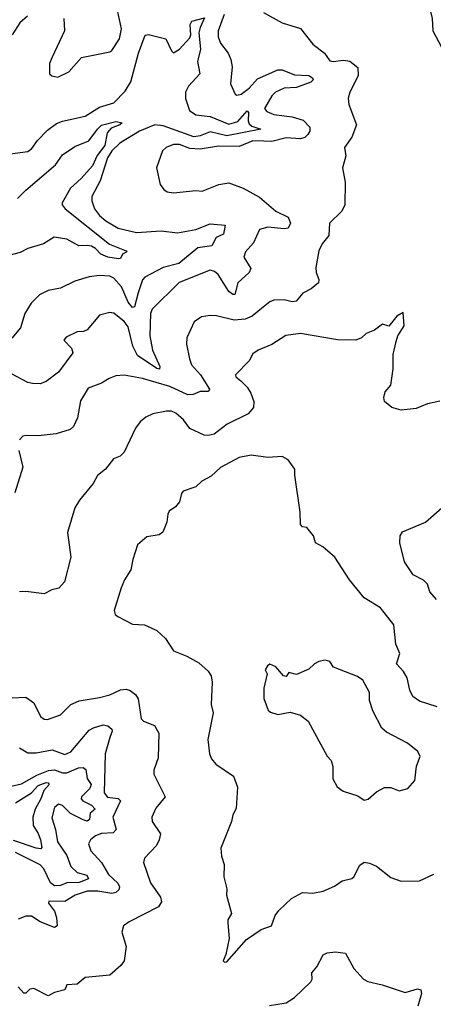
# Model space of a CAD drawing. Extents: x 1268547 to 1425625, y 515768 to 616754.
# Tile 497 of 507: x 1399116 to 1401132, y 598472 to 603279. Entities that reach past the tile are written whole.
import ezdxf

# ---------------------------------------------------------------- set-up
doc = ezdxf.new("R2010")
doc.units = 0

msp = doc.modelspace()

# ---------------------------------------------------------------- linework, layer by layer
at = {"layer": '0CON10XD'}
for points in [[(1401145, 603400), (1401128.3, 603371.7), (1401117.5, 603325), (1401126.7, 603285), (1401130, 603225), (1401172.5, 603145)], [(1400304.4, 603314.4), (1400395, 603264), (1400485, 603236.7), (1400545, 603160), (1400602.5, 603115), (1400627.3, 603077.3), (1400644.2, 603074.2), (1400695, 603081.9), (1400725, 603075.8), (1400763.8, 603045), (1400766.9, 603005), (1400725.6, 602925), (1400718.1, 602895), (1400720.6, 602865), (1400757.8, 602765), (1400735.6, 602705), (1400698.8, 602655), (1400705.7, 602615), (1400689.2, 602555), (1400703.1, 602485), (1400700.8, 602375), (1400686.4, 602343.6), (1400626, 602285), (1400622.5, 602225), (1400590, 602185), (1400575, 602150), (1400558.9, 602068.9), (1400561.1, 602045), (1400575, 602010), (1400572, 601995), (1400536.2, 601965), (1400495.6, 601944.4), (1400463.3, 601905), (1400445, 601901.4), (1400405, 601911.9), (1400355, 601910), (1400335, 601901.9), (1400295, 601869.4), (1400248.9, 601831.1), (1400215, 601816.9), (1400161.7, 601811.7), (1400075, 601833.8), (1400044.6, 601835.4), (1400001.8, 601828.2), (1399965.5, 601804.5), (1399930.4, 601725), (1399929.2, 601695), (1399943.3, 601623.3), (1399953.8, 601593.8), (1399996.9, 601545), (1400040.8, 601475), (1400036.2, 601463.8), (1399995, 601463.3), (1399961.6, 601448.4), (1399935, 601447.5), (1399847.5, 601487.5), (1399715, 601528), (1399625, 601543.5), (1399585, 601539.5), (1399552, 601528), (1399515, 601503.6), (1399449.2, 601480.8), (1399411.5, 601418.5), (1399397.3, 601335), (1399377.9, 601292.1), (1399361.5, 601278.5), (1399293.5, 601256.5), (1399205, 601246.9), (1399145, 601249.2), (1399130, 601245), (1399115, 601227.5)], [(1399330.6, 603285), (1399334, 603225), (1399274.5, 603095.5), (1399260, 603065), (1399261.2, 603015), (1399272.5, 603005), (1399301.7, 602998.3), (1399355, 603023.8), (1399416.1, 603093.9), (1399555, 603122), (1399565, 603128.8), (1399602.5, 603185), (1399611.8, 603235), (1399593.1, 603325)], [(1399045, 602621.1), (1399155, 602635.5), (1399175, 602650), (1399201.6, 602688.4), (1399250.9, 602739.1), (1399295, 602771.5), (1399325, 602784), (1399435, 602807.5), (1399505, 602851.8), (1399575, 602873.4), (1399629.9, 602930.1), (1399657.1, 602975), (1399694.8, 603115.2), (1399726.7, 603203.3), (1399743.2, 603206.8), (1399828.8, 603185), (1399855, 603126.2), (1399865, 603117.1), (1399895, 603135.4), (1399945, 603189.6), (1399950.7, 603205), (1399947.6, 603255), (1399955, 603271.2), (1400017.3, 603287.3), (1399995, 603240.4), (1399989.3, 603215), (1399997.7, 603135), (1399983.3, 603075), (1399994.7, 603015.3), (1399939.1, 602955), (1399924.6, 602925), (1399924.5, 602894.5), (1399942.9, 602835), (1399974, 602815), (1400045, 602806.2), (1400135, 602768.5), (1400178.7, 602781.3), (1400225, 602833.6), (1400231.3, 602825), (1400229.8, 602785), (1400235, 602770.3), (1400248.3, 602758.3), (1400291.4, 602745), (1400125, 602711.1), (1400045, 602731.7), (1399995, 602711.8), (1399965, 602706.7), (1399815, 602760.9), (1399775, 602765.1), (1399699.6, 602735), (1399603.6, 602676.4), (1399565, 602639.2), (1399543.2, 602605), (1399507.1, 602492.9), (1399467.8, 602415), (1399467.1, 602395), (1399480, 602355), (1399505, 602322.5), (1399535, 602297.3), (1399595, 602260.8), (1399685, 602240.4), (1399805, 602248.2), (1399885, 602238.2), (1399975, 602254.8), (1400045, 602281.9), (1400117.1, 602275), (1400108.6, 602231.4), (1400073.9, 602216.1), (1400052.5, 602175), (1399985, 602164.7), (1399891.5, 602088.5), (1399815, 602069.8), (1399725, 602021.5), (1399715, 602009.2), (1399693, 601945), (1399675, 601877.1), (1399665, 601874.5), (1399645, 601899.1), (1399612.6, 601975), (1399575, 602016.9), (1399555, 602026.8), (1399505, 602030), (1399455, 602024.3), (1399385, 602002.2), (1399315, 601967.7), (1399253.9, 601956.1), (1399212.5, 601935), (1399170.6, 601895), (1399141.1, 601845), (1399120, 601775), (1399076.4, 601723.6)], [(1400112.8, 603305), (1400083.4, 603225), (1400082.8, 603195), (1400094.2, 603165), (1400131.8, 603115), (1400145.8, 603085), (1400151.7, 603048.3), (1400143.1, 602965), (1400165.7, 602915.7), (1400175, 602910.8), (1400195, 602915.5), (1400235, 602945.4), (1400275, 602990.3), (1400375, 603034.2), (1400395, 603034.1), (1400455, 603010), (1400525, 603005.9), (1400544.1, 602995), (1400546.7, 602985), (1400535.9, 602974.1), (1400465, 602948.5), (1400405, 602944.6), (1400363.1, 602925), (1400345, 602907.8), (1400310, 602845), (1400320.2, 602830.2), (1400355, 602816.2), (1400444.8, 602804.8), (1400498.2, 602788.2), (1400531.1, 602755), (1400530.4, 602735), (1400521, 602719), (1400505.6, 602704.4), (1400485, 602697.9), (1400415, 602701.6), (1400345, 602684.1), (1400305.9, 602685.9), (1400252.4, 602687.6), (1400185, 602659.2), (1400085, 602661.1), (1399995, 602647.3), (1399945, 602650.7), (1399895, 602669.3), (1399865, 602670), (1399830, 602655), (1399812, 602638), (1399782, 602555), (1399800, 602475), (1399819.1, 602449.1), (1399835, 602438.6), (1399865, 602434.4), (1399975, 602444.4), (1400005, 602441.3), (1400086.4, 602473.6), (1400135, 602481.9), (1400205, 602455.6), (1400285, 602411.9), (1400365, 602344.6), (1400425.5, 602315.5), (1400436.2, 602285), (1400425, 602260.6), (1400405, 602257.3), (1400325, 602266.2), (1400284.3, 602255), (1400255, 602189.2), (1400217.3, 602145), (1400208.8, 602118.8), (1400243.3, 602065), (1400234.5, 602045), (1400179.1, 601995), (1400165, 601938), (1400155, 601936.5), (1400135, 601951.5), (1400083.5, 602035), (1400065, 602049.2), (1400044.6, 602055.4), (1399893.4, 601996.6), (1399761.9, 601865), (1399753.8, 601845), (1399750, 601735), (1399763.5, 601665), (1399798.1, 601585), (1399797.6, 601572.4), (1399785, 601575.4), (1399689.5, 601639.5), (1399667, 601685), (1399645, 601779.1), (1399625, 601805.3), (1399575, 601846.7), (1399555, 601850), (1399505, 601836.2), (1399445, 601764.2), (1399426.4, 601756.4), (1399395, 601755.8), (1399341.4, 601728.6), (1399331.2, 601715), (1399368, 601675), (1399375, 601653.3), (1399305, 601558.6), (1399245, 601513.1), (1399215, 601500.6), (1399177.3, 601502.7), (1399155, 601507.8), (1399075, 601549.6)], [(1399154, 603296), (1399116.9, 603263.1), (1399078.1, 603205)], [(1399105, 602406.4), (1399145, 602445.9), (1399289.8, 602570.2), (1399325, 602619.4), (1399385, 602660), (1399452.8, 602687.2), (1399494.1, 602745), (1399515, 602764.1), (1399585, 602781.8), (1399615.6, 602775.6), (1399604.4, 602765), (1399561.4, 602748.6), (1399542.8, 602727.2), (1399531.1, 602665), (1399493.7, 602616.4), (1399469.8, 602565), (1399415, 602502.9), (1399362.8, 602457.2), (1399322.5, 602385), (1399322.1, 602375), (1399336.7, 602355), (1399552.9, 602182.9), (1399635, 602151.2), (1399638.6, 602145), (1399616.1, 602133.9), (1399606.3, 602113.7), (1399598.1, 602111.9), (1399545, 602119.7), (1399511.3, 602135), (1399485, 602162.2), (1399465, 602172.6), (1399445, 602177.2), (1399404.2, 602174.2), (1399345, 602208.2), (1399283.5, 602216.5), (1399232, 602185), (1399155, 602161.1), (1399118, 602142), (1399005, 602113.1)], [(1401165, 601416.2), (1401105, 601402.9), (1401049.7, 601380.3), (1400975, 601371.8), (1400930, 601385), (1400894.3, 601415), (1400891.4, 601435), (1400897.9, 601462.1), (1400925.5, 601495), (1400937.3, 601575), (1400936.7, 601645), (1400951.4, 601708.6), (1400958.8, 601735), (1400990, 601785), (1400985, 601850), (1400955, 601831.2), (1400915, 601782.5), (1400885, 601792.5), (1400845, 601762.5), (1400805, 601747.5), (1400782.5, 601725), (1400755, 601714), (1400665, 601715.6), (1400485, 601747.2), (1400413.2, 601736.8), (1400345, 601693.5), (1400278, 601665), (1400253.1, 601646.9), (1400235, 601613.8), (1400168.6, 601545), (1400169.2, 601535), (1400194.3, 601515), (1400225.2, 601485.2), (1400242.2, 601455), (1400256.9, 601415), (1400256.4, 601385), (1400229.4, 601355), (1400127.5, 601305), (1400064, 601256), (1400035, 601248.8), (1400015, 601251.2), (1399945, 601282.7), (1399915, 601325.6), (1399877.4, 601357.4), (1399855, 601367.1), (1399831.7, 601368.3), (1399765, 601354.6), (1399731.2, 601338.8), (1399702.9, 601315), (1399680, 601285), (1399625, 601167.5), (1399605, 601147.5), (1399572.5, 601135), (1399533.8, 601085), (1399495.7, 601054.3), (1399473.3, 601015), (1399406.6, 600933.4), (1399385, 600896.2), (1399348.6, 600775), (1399365.5, 600655), (1399334.2, 600535), (1399306.6, 600503.4), (1399272.5, 600495), (1399234.2, 600475.8), (1399145, 600487.1), (1399114.7, 600485.3)], [(1399110.6, 601175), (1399131.4, 601095), (1399091.7, 600968.3)], [(1401152, 599925), (1401065, 599951.8), (1401033.3, 599975), (1401017.8, 600005), (1401005.3, 600065.3), (1400987.5, 600097.5), (1400953.8, 600135), (1400968.6, 600185), (1400950.3, 600230.3), (1400939.4, 600325), (1400875, 600407.5), (1400795, 600456), (1400723.7, 600543.7), (1400651.9, 600655), (1400593.3, 600705), (1400557.5, 600725), (1400548.3, 600758.3), (1400515, 600800), (1400495, 600803.8), (1400484.2, 600814.2), (1400484, 600875), (1400457.1, 601055), (1400457.5, 601085), (1400425, 601130), (1400395, 601146), (1400325, 601141.9), (1400245, 601153.6), (1400185, 601140.9), (1400095, 601092.2), (1400049.1, 601050.9), (1400003.3, 601026.7), (1399975, 600998.8), (1399913.2, 600976.8), (1399904, 600965), (1399894.4, 600925), (1399875, 600900), (1399845, 600878.8), (1399837.5, 600865), (1399832.5, 600825), (1399813.5, 600776.5), (1399795, 600764.4), (1399735, 600754.5), (1399690, 600715), (1399666.4, 600643.6), (1399657.7, 600592.3), (1399627.1, 600545), (1399610, 600505), (1399576.7, 600395), (1399581.2, 600375), (1399593.3, 600365), (1399665, 600328), (1399724.1, 600324.1), (1399785, 600297.5), (1399827.3, 600257.3), (1399865, 600197.5), (1399931.1, 600171.1), (1399989.1, 600139.1), (1400035, 600098.1), (1400048.5, 600075), (1400054.3, 600045), (1400048.6, 599935), (1400058.9, 599895), (1400032.2, 599765), (1400040.8, 599695), (1400050.3, 599670.3), (1400071.2, 599645), (1400158.8, 599585), (1400177.7, 599532.3), (1400171.4, 599428.6), (1400155, 599397.5), (1400148.8, 599365), (1400096.7, 599235), (1400100, 599195), (1400112, 599155), (1400111.2, 599095), (1400126.2, 599035), (1400123.8, 599005), (1400148, 598915), (1400131.2, 598885), (1400130.5, 598870.5), (1400137.3, 598792.7), (1400121.2, 598715), (1400107.5, 598685), (1400115, 598677.5)], [(1401147.5, 600447.5), (1401116.4, 600486.4), (1401105, 600522.5), (1401085, 600543.3), (1401035, 600569.4), (1400992.5, 600632.5), (1400968.6, 600725), (1400971.7, 600758.3), (1400981.7, 600778.3), (1401093.8, 600825), (1401173.4, 600896.6)], [(1400795, 599469.2), (1400815, 599474.2), (1400855, 599510), (1400895, 599530.8), (1400925, 599531.1), (1400965.9, 599514.1), (1401007.5, 599525), (1401043.1, 599565), (1401050, 599635), (1401067.7, 599682.3), (1401056.5, 599706.5), (1401006.9, 599746.9), (1400905, 599800), (1400880.8, 599820.8), (1400836.9, 599905), (1400822, 599955), (1400821.2, 599995), (1400788.8, 600055), (1400763, 600073), (1400645, 600117.5), (1400627.5, 600145), (1400605, 600152.5), (1400574.1, 600145.9), (1400553.3, 600135), (1400525, 600107.5), (1400465, 600082.5), (1400428.3, 600091.7), (1400415, 600072.5), (1400402.5, 600075), (1400365, 600120), (1400335, 600132.5), (1400323.3, 600125), (1400313.3, 600105), (1400322.5, 600085), (1400306.2, 600015), (1400306, 599965), (1400327.7, 599907.7), (1400338.3, 599898.3), (1400375, 599886.7), (1400435, 599897.5), (1400485, 599883.3), (1400522.5, 599855), (1400615, 599683.3), (1400635, 599662.5), (1400642.3, 599632.3), (1400642.1, 599572.1), (1400664.4, 599534.4), (1400693.3, 599513.3), (1400765, 599490), (1400795, 599469.2)], [(1399075, 599968.6), (1399145, 599971.5), (1399185, 599943.8), (1399217, 599877), (1399235, 599864.3), (1399251.7, 599861.7), (1399315, 599884.5), (1399365, 599936.1), (1399405, 599953.8), (1399505, 599970), (1399555, 599983.5), (1399607.6, 600007.6), (1399635, 600010), (1399655, 600004.4), (1399680.8, 599985), (1399692.6, 599962.6), (1399708.1, 599865), (1399718.8, 599855), (1399772.5, 599832.5), (1399794.4, 599795), (1399790, 599675), (1399770, 599615), (1399769.2, 599595), (1399825.6, 599485), (1399779.8, 599430.2), (1399759.5, 599385), (1399761.1, 599365), (1399802, 599305), (1399795.8, 599275), (1399783, 599247), (1399724, 599185), (1399720, 599165), (1399753.9, 599065), (1399801.5, 598995), (1399807.8, 598972.2), (1399792.1, 598947.9), (1399650, 598875), (1399622.5, 598855), (1399614, 598824), (1399634.4, 598755), (1399625.6, 598685), (1399608.5, 598661.5), (1399555, 598614.5), (1399435, 598602.2), (1399395, 598570.6), (1399345, 598566.7), (1399335, 598543.3), (1399285, 598530), (1399255, 598514), (1399185, 598549.5), (1399164.5, 598545.5), (1399145, 598526.2), (1399135, 598526.7), (1399107.6, 598557.6)], [(1399115, 599723.3), (1399155, 599699.4), (1399195, 599699.2), (1399274.6, 599714.6), (1399335, 599690.9), (1399364.5, 599705), (1399455, 599810.4), (1399475, 599822.3), (1399523.3, 599836.7), (1399545, 599832.2), (1399564.3, 599815), (1399566.7, 599805), (1399555.4, 599774.6), (1399531.7, 599695), (1399527.7, 599505), (1399543.1, 599483.1), (1399595, 599477.4), (1399607.2, 599465), (1399570.2, 599385), (1399586.1, 599325), (1399570.5, 599309.5), (1399515, 599306), (1399484.8, 599295.2), (1399460.6, 599275), (1399450.9, 599255), (1399461.7, 599221.7), (1399514.6, 599165), (1399548.9, 599105), (1399594.1, 599064.1), (1399601.9, 599045), (1399599, 599031), (1399585, 599018.4), (1399565, 599013.5), (1399495.8, 599024.2), (1399445, 599024.5), (1399385.2, 599004.8), (1399335, 598974.6), (1399257.5, 598975), (1399256.7, 598965), (1399286, 598926), (1399294.4, 598895), (1399298, 598855), (1399285, 598846.2), (1399216, 598875), (1399172.7, 598902.7), (1399145, 598902.9), (1399107.7, 598887.7)], [(1399045, 599530.8), (1399125, 599548.7), (1399199.6, 599590.4), (1399256.7, 599613.3), (1399285, 599616.2), (1399325, 599602.7), (1399345, 599602.3), (1399402.9, 599627.1), (1399425, 599627.6), (1399438.7, 599618.7), (1399444.5, 599575), (1399463.7, 599545), (1399457.2, 599525), (1399417.2, 599485), (1399415.4, 599475), (1399423.6, 599465), (1399465.3, 599445), (1399483.1, 599425), (1399459.7, 599405), (1399456.4, 599373.6), (1399445, 599366.5), (1399425, 599371.8), (1399363.1, 599403.1), (1399325, 599442.3), (1399305, 599448.8), (1399285, 599432.9), (1399272.4, 599382.4), (1399290.6, 599325), (1399299.3, 599265), (1399345, 599198.5), (1399364.2, 599145), (1399395.1, 599115.1), (1399442.4, 599102.4), (1399450.8, 599085), (1399405, 599066.4), (1399345.1, 599064.9), (1399315, 599051.4), (1399285, 599051.2), (1399265, 599065.2), (1399232.8, 599132.8), (1399215, 599152.2), (1399095, 599213.4)], [(1399095, 599454.8), (1399172.4, 599505), (1399205, 599539.5), (1399244.2, 599555), (1399255, 599552.9), (1399259.2, 599545), (1399233.8, 599516.2), (1399219, 599475), (1399190.3, 599425), (1399179, 599385), (1399180.7, 599345), (1399205.4, 599305.4), (1399216.3, 599275), (1399222.7, 599237.3), (1399218.6, 599231.4), (1399195, 599233.8), (1399085, 599271)], [(1400115, 598677.5), (1400125, 598680), (1400222.1, 598787.9), (1400292.6, 598837.4), (1400343.8, 598855), (1400361.4, 598905), (1400379.5, 598930.5), (1400441.5, 598988.5), (1400495, 599017.5), (1400545.5, 599014.5), (1400595.7, 599024.3), (1400651.2, 599048.8), (1400687.5, 599075), (1400735, 599086.2), (1400745, 599093.8), (1400775, 599151.2), (1400795, 599166.2), (1400821.7, 599161.7), (1400855, 599146), (1400925, 599091.2), (1400975, 599073.3), (1401065, 599074.3), (1401135, 599108.1)], [(1400334.4, 598465.6), (1400415, 598479.4), (1400455, 598505.6), (1400535, 598582.5), (1400541.2, 598595), (1400540, 598625), (1400564, 598655), (1400595, 598713.8), (1400615, 598724), (1400655, 598727.5), (1400705, 598721.2), (1400745, 598647.5), (1400792.5, 598595), (1400812.7, 598582.7), (1400883.6, 598566.4), (1400995, 598529.2), (1401055, 598546.9), (1401072.3, 598542.3), (1401074.3, 598525), (1401056.5, 598463.5)]]:
    msp.add_lwpolyline(points, dxfattribs=at)

doc.saveas('drawing.dxf')
